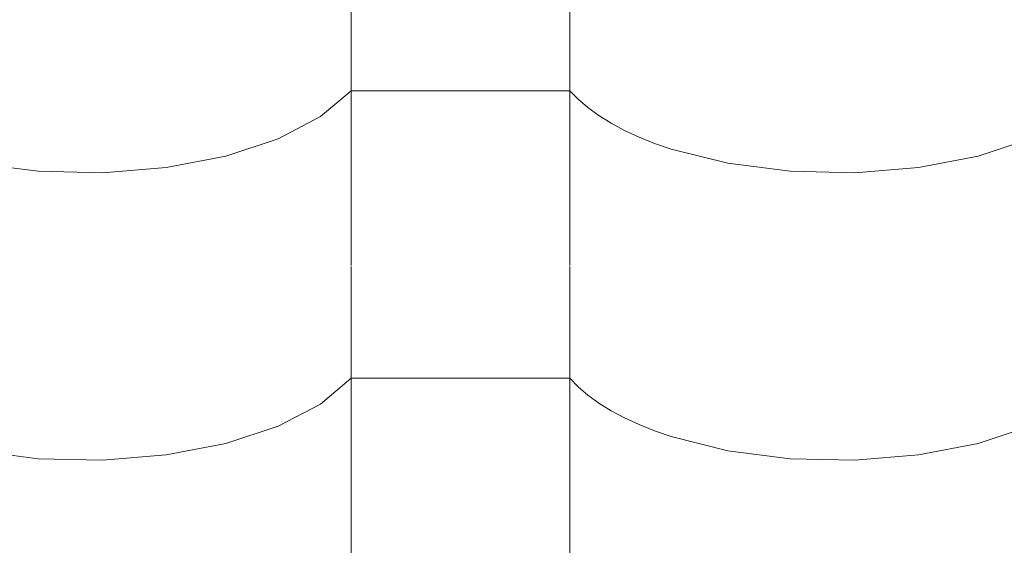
# Model space of a CAD drawing. Header units: millimetres. Extents: x -36478 to 31050, y -14815 to 11827.
# Tile 429 of 656: x -10534 to -10318, y 10681 to 10798. Entities that reach past the tile are written whole.
import ezdxf

# ---------------------------------------------------------------- set-up
doc = ezdxf.new("R2010")
doc.units = ezdxf.units.MM
doc.header["$MEASUREMENT"] = 0
for name, color, linetype in [('Nové_Anotace - SP', 7, 'Continuous'), ('Nové_Kóty - SP', 7, 'Continuous'), ('Nové_Výplně - Povrchové', 7, 'Continuous')]:
    doc.layers.add(name, color=color, linetype=linetype)
doc.styles.add('GENEROVANÝ_STYL_2', font='txt')
doc.dimstyles.new('GENEROVANÝ_STYL__1', dxfattribs={"dimtxt": 125, "dimasz": 190, "dimexe": 0.18, "dimexo": 300, "dimgap": 0, "dimtad": 1, "dimdec": 0, "dimzin": 0, "dimdsep": 46, "dimtxsty": 'GENEROVANÝ_STYL_2', "dimblk": 'ARROWHEAD_6', "dimblk1": 'ARROWHEAD_6', "dimblk2": 'ARROWHEAD_6', "dimcen": 0.09, "dimclrd": 1, "dimclre": 1, "dimclrt": 1, "dimazin": 0, "dimtfac": 1, "dimtdec": 4, "dimtmove": 0, "dimatfit": 3, "dimfxl": 1, "dimtolj": 1, "dimtzin": 0, "dimarcsym": 0})
doc.dimstyles.new('GENEROVANÝ_STYL__2', dxfattribs={"dimtxt": 125, "dimasz": 190, "dimexe": 0.18, "dimexo": 300, "dimgap": 0, "dimtad": 1, "dimdec": 0, "dimzin": 0, "dimdsep": 46, "dimtxsty": 'GENEROVANÝ_STYL_2', "dimblk": 'ARROWHEAD_6', "dimblk1": 'ARROWHEAD_6', "dimblk2": 'ARROWHEAD_6', "dimcen": 0.09, "dimclrd": 1, "dimclre": 1, "dimclrt": 1, "dimazin": 0, "dimtfac": 1, "dimtdec": 4, "dimtmove": 2, "dimatfit": 3, "dimfxl": 1, "dimtolj": 1, "dimtzin": 0, "dimarcsym": 0})
doc.dimstyles.new('GENEROVANÝ_STYL__7', dxfattribs={"dimtxt": 0.18, "dimasz": 91.2, "dimexe": 0.18, "dimexo": 0.0625, "dimgap": 0, "dimtad": 0, "dimtih": 1, "dimtoh": 1, "dimdec": 4, "dimzin": 0, "dimdsep": 46, "dimcen": 0.09, "dimadec": 0, "dimazin": 0, "dimtfac": 1, "dimtdec": 4, "dimtmove": 0, "dimatfit": 3, "dimldrblk": 'ARROWHEAD_11', "dimfxl": 1, "dimtolj": 1, "dimtzin": 0, "dimarcsym": 0})

# ---------------------------------------------------------------- blocks, each defined once
blk = doc.blocks.new('*X13')
at = {"layer": 'Nové_Výplně - Povrchové', "color": 21, "linetype": 'Continuous', "lineweight": 20, "true_color": 0xffaaaa}
for p, q in [((-10461.72, 10806.8), (-10461.72, 10743.92)), ((-10413.69, 10806.8), (-10413.69, 10743.92)), ((-10468.39, 10776.58), (-10461.72, 10782.27)), ((-10437.71, 10782.27), (-10461.72, 10782.27)), ((-10413.69, 10782.27), (-10437.71, 10782.27)), ((-10413.69, 10782.27), (-10411.86, 10780.38)), ((-10411.86, 10780.38), (-10409.74, 10778.55)), ((-10409.74, 10778.55), (-10407.34, 10776.79)), ((-10477.7, 10771.72), (-10468.39, 10776.58)), ((-10407.34, 10776.79), (-10404.65, 10775.12)), ((-10404.65, 10775.12), (-10401.71, 10773.54)), ((-10489.18, 10767.92), (-10477.7, 10771.72)), ((-10401.71, 10773.54), (-10398.53, 10772.06)), ((-10398.53, 10772.06), (-10395.12, 10770.69)), ((-10324.18, 10767.92), (-10312.7, 10771.72)), ((-10395.12, 10770.69), (-10391.5, 10769.44)), ((-10502.24, 10765.39), (-10489.18, 10767.92)), ((-10391.5, 10769.44), (-10379.05, 10766.34)), ((-10337.24, 10765.39), (-10324.18, 10767.92)), ((-10544.05, 10766.34), (-10530.39, 10764.58)), ((-10516.21, 10764.26), (-10502.24, 10765.39)), ((-10379.05, 10766.34), (-10365.39, 10764.58)), ((-10351.21, 10764.26), (-10337.24, 10765.39)), ((-10530.39, 10764.58), (-10516.21, 10764.26)), ((-10365.39, 10764.58), (-10351.21, 10764.26)), ((-10461.72, 10743.7), (-10461.72, 10680.82)), ((-10413.69, 10743.7), (-10413.69, 10680.82)), ((-10468.39, 10713.48), (-10461.72, 10719.17)), ((-10437.71, 10719.17), (-10461.72, 10719.17)), ((-10413.69, 10719.17), (-10437.71, 10719.17)), ((-10413.69, 10719.17), (-10411.86, 10717.27)), ((-10411.86, 10717.27), (-10409.74, 10715.44)), ((-10477.7, 10708.61), (-10468.39, 10713.48)), ((-10409.74, 10715.44), (-10407.34, 10713.69)), ((-10407.34, 10713.69), (-10404.65, 10712.01)), ((-10404.65, 10712.01), (-10401.71, 10710.44)), ((-10401.71, 10710.44), (-10398.53, 10708.96)), ((-10489.18, 10704.82), (-10477.7, 10708.61)), ((-10398.53, 10708.96), (-10395.12, 10707.59)), ((-10395.12, 10707.59), (-10391.5, 10706.33)), ((-10324.18, 10704.82), (-10312.7, 10708.61)), ((-10502.24, 10702.29), (-10489.18, 10704.82)), ((-10391.5, 10706.33), (-10379.05, 10703.23)), ((-10337.24, 10702.29), (-10324.18, 10704.82)), ((-10544.05, 10703.23), (-10530.39, 10701.48)), ((-10379.05, 10703.23), (-10365.39, 10701.48)), ((-10530.39, 10701.48), (-10516.21, 10701.16)), ((-10516.21, 10701.16), (-10502.24, 10702.29)), ((-10365.39, 10701.48), (-10351.21, 10701.16)), ((-10351.21, 10701.16), (-10337.24, 10702.29))]:
    blk.add_line(p, q, dxfattribs=at)
blk = doc.blocks.new('výplň_6_1', base_point=(0, 0))
at = {"layer": 'Nové_Výplně - Povrchové', "color": 21, "linetype": 'Continuous', "lineweight": 20, "true_color": 0xffaaaa}
blk.add_blockref('*X13', (0, 0), dxfattribs=at)
blk = doc.blocks.new('*D6326')
at = {"layer": 'Nové_Kóty - SP', "color": 1, "linetype": 'Continuous', "lineweight": 25}
for p, q in [((-4581.24, 11091.13), (-4857.39, 11492.87)), ((-4776.94, 11199.3), (-4725.42, 11477.41)), ((-4751.18, 11338.35), (-4627.57, 11423.32)), ((-10278.77, 7538.87), (-4751.18, 11338.35)), ((-10108.84, 7291.64), (-10384.98, 7693.38)), ((-10253.01, 7677.92), (-10304.54, 7399.81)), ((-10402.39, 7453.9), (-10278.77, 7538.87))]:
    blk.add_line(p, q, dxfattribs=at)
at = {"layer": 'Nové_Kóty - SP', "color": 1, "lineweight": 25, "insert": (-8042.9, 9106.07), "char_height": 125, "attachment_point": 7, "rotation": 34.5034, "style": 'GENEROVANÝ_STYL_2'}
blk.add_mtext('\\A1;{\\pql;\\fArial|b0|i0|c0|p38;6\xa0707- KROKEV}', dxfattribs=at)
blk = doc.blocks.new('ARROWHEAD_6')
at = {"color": 0, "linetype": 'Continuous', "lineweight": 0}
for p, q in [((-0.5, -0.5), (0.5, 0.5)), ((0, 0), (-1, 0))]:
    blk.add_line(p, q, dxfattribs=at)
blk = doc.blocks.new('*D6327')
at = {"layer": 'Nové_Kóty - SP', "color": 1, "linetype": 'Continuous', "lineweight": 25}
for p, q in [((-10443.65, 7778.73), (-4851.3, 11622.72)), ((-10273.71, 7531.5), (-10549.86, 7933.25)), ((-10294.79, 7517.01), (-10570.94, 7918.75)), ((-10417.88, 7917.78), (-10469.41, 7639.67)), ((-10490.49, 7625.18), (-10438.97, 7903.29)), ((-10464.73, 7764.24), (-10443.65, 7778.73)), ((-10588.34, 7679.27), (-10464.73, 7764.24))]:
    blk.add_line(p, q, dxfattribs=at)
at = {"layer": 'Nové_Kóty - SP', "color": 1, "lineweight": 25, "insert": (-10717.64, 7620.73), "char_height": 125, "attachment_point": 7, "rotation": 34.5034, "style": 'GENEROVANÝ_STYL_2'}
blk.add_mtext('\\A1;{\\pql;\\fArial|b0|i0|c0|p38;25}', dxfattribs=at)
blk = doc.blocks.new('*D6328')
at = {"layer": 'Nové_Kóty - SP', "color": 1, "linetype": 'Continuous', "lineweight": 25}
for p, q in [((-4681.37, 11375.49), (-4957.51, 11777.24)), ((-4877.07, 11483.67), (-4825.54, 11761.78)), ((-4851.3, 11622.72), (-4727.69, 11707.69)), ((-10443.65, 7778.73), (-4851.3, 11622.72)), ((-10417.88, 7917.78), (-10469.41, 7639.67)), ((-10490.49, 7625.18), (-10438.97, 7903.29))]:
    blk.add_line(p, q, dxfattribs=at)
at = {"layer": 'Nové_Kóty - SP', "color": 1, "lineweight": 25, "insert": (-7480.19, 9877.1), "char_height": 125, "attachment_point": 7, "rotation": 34.5034, "style": 'GENEROVANÝ_STYL_2'}
blk.add_mtext('\\A1;{\\pql;\\fArial|b0|i0|c0|p38;+ 6 787}', dxfattribs=at)
blk = doc.blocks.new('ARROWHEAD_11')
at = {"color": 0, "linetype": 'Continuous', "lineweight": 0}
blk.add_line((0, 0), (-1, 0), dxfattribs=at)
at = {"color": 0, "linetype": 'Continuous', "lineweight": 0, "const_width": 0.25, "flags": 128}
blk.add_lwpolyline([(-0.125, 0, 1), (0.125, 0, 1)], format="xyb", close=True, dxfattribs=at)

msp = doc.modelspace()

# ---------------------------------------------------------------- block references
at = {"layer": 'Nové_Výplně - Povrchové', "color": 21, "linetype": 'Continuous', "lineweight": 20, "true_color": 0xffaaaa}
msp.add_blockref('výplň_6_1', (0, 0), dxfattribs=at)

# ---------------------------------------------------------------- dimensions: what is measured, and where the dimension line sits
at = {"layer": 'Nové_Kóty - SP', "color": 1, "linetype": 'Continuous', "lineweight": 25}
for base, p1, p2, text, dimstyle, picture, middle in [((-4851.3, 11622.72), (-9826.86, 6881.41), (-4515.96, 11134.85), '+ 6 787', 'GENEROVANÝ_STYL__2', '*D6328', (-7268.85, 10098.2)), ((-10443.65, 7778.73), (-9842.86, 6859.52), (-9826.86, 6881.41), '25', 'GENEROVANÝ_STYL__1', '*D6327', (-10674.52, 7726.21)), ((-4751.18, 11338.35), (-9826.86, 6881.41), (-4362.54, 10772.95), '<MeasuredValue>- KROKEV', 'GENEROVANÝ_STYL__1', '*D6326', (-7174.22, 9779.01))]:
    dim = msp.add_linear_dim(base=base, p1=p1, p2=p2, angle=34.5034, text=text, dimstyle=dimstyle, dxfattribs=at)
    dim.commit()
    dim.dimension.update_dxf_attribs({"geometry": picture, "text_midpoint": middle, "dimtype": 160, "text_rotation": 34.5034})

# ---------------------------------------------------------------- leaders
at = {"layer": 'Nové_Anotace - SP', "color": 1, "linetype": 'Continuous', "lineweight": 25, "path_type": 1, "annotation_type": 0, "has_hookline": 1, "hookline_direction": 1, "text_width": 1444.88}
msp.add_leader([(-8658.15, 10410.06), (-8780.5, 11179.88), (-8876.24, 11201.78)], dimstyle='GENEROVANÝ_STYL__7', dxfattribs=at)

doc.saveas('drawing.dxf')
